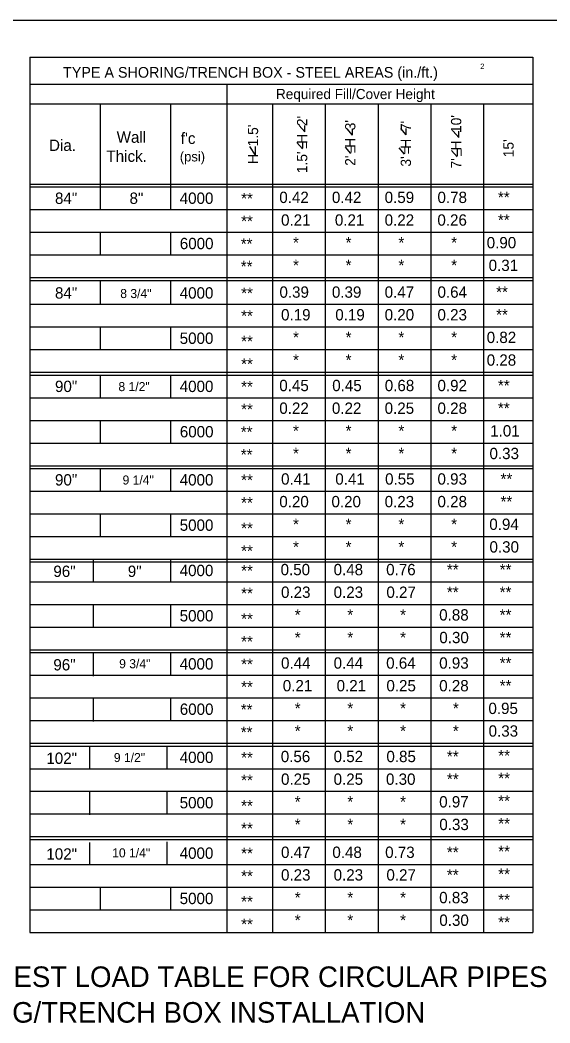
# Model space of a CAD drawing. Extents: x -22562 to -18409, y 3991 to 7171.
# Drawn here: x -20023 to -19874.5, y 4289.5 to 4570.4 of the extents above; entities that cross this region are included whole.
import ezdxf

# ---------------------------------------------------------------- set-up
doc = ezdxf.new("R2010")
doc.units = 0
for name, color, linetype in [('1', 7, 'Continuous'), ('2', 7, 'Continuous'), ('3', 7, 'Continuous'), ('4', 7, 'Continuous')]:
    doc.layers.add(name, color=color, linetype=linetype)

msp = doc.modelspace()

# ---------------------------------------------------------------- linework, layer by layer
at = {"layer": '1'}
for p, q in [((-19943.19, 4539.1), (-19944.75, 4540.87)), ((-19943.19, 4539.1), (-19943.19, 4540.85)), ((-19929.81, 4538.15), (-19931.38, 4539.92)), ((-19929.81, 4538.15), (-19929.81, 4539.91)), ((-19914.78, 4538.21), (-19916.35, 4539.98)), ((-19914.78, 4538.21), (-19914.78, 4539.97)), ((-19900.07, 4537.46), (-19901.63, 4539.23)), ((-19900.07, 4537.46), (-19900.07, 4539.22)), ((-19957.05, 4532.53), (-19958.62, 4534.96)), ((-19957.05, 4532.53), (-19957.05, 4534.94)), ((-19943.84, 4534.29), (-19945.41, 4536.06)), ((-19930.27, 4533.02), (-19931.83, 4534.78)), ((-19915.24, 4532.8), (-19916.8, 4534.57)), ((-19900.52, 4532.1), (-19902.09, 4533.87))]:
    msp.add_line(p, q, dxfattribs=at)
at = {"layer": '2'}
for p, q in [((-20344.85, 4570.37), (-19558.85, 4570.37)), ((-20020.26, 4560.02), (-20020.26, 4314.82)), ((-20020.26, 4560.02), (-19879.33, 4560.02)), ((-19879.33, 4560.02), (-19879.33, 4317.78)), ((-19879.33, 4560.02), (-19879.33, 4314.82)), ((-20020.26, 4552.45), (-19879.33, 4552.45)), ((-19965.08, 4552.45), (-19965.08, 4314.82)), ((-20020.26, 4546.94), (-19879.33, 4546.94)), ((-20000.55, 4546.94), (-20000.55, 4520.25)), ((-19980.84, 4546.94), (-19980.84, 4520.25)), ((-19952.26, 4546.94), (-19952.26, 4314.82)), ((-19937.48, 4546.94), (-19937.48, 4314.82)), ((-19922.69, 4546.94), (-19922.69, 4314.82)), ((-19907.91, 4546.94), (-19907.91, 4314.82)), ((-19893.12, 4546.94), (-19893.12, 4314.82)), ((-20020.26, 4524.36), (-19879.33, 4524.36)), ((-20020.26, 4523.67), (-19879.33, 4523.67)), ((-20000.55, 4523.64), (-20000.55, 4517.29)), ((-19980.84, 4523.64), (-19980.84, 4517.29)), ((-20020.26, 4517.29), (-19879.33, 4517.29)), ((-20020.26, 4510.95), (-19879.33, 4510.95)), ((-20000.55, 4510.95), (-20000.55, 4504.6)), ((-19980.84, 4510.95), (-19980.84, 4504.6)), ((-20020.26, 4504.6), (-19879.33, 4504.6)), ((-20020.26, 4498.25), (-19879.33, 4498.25)), ((-20020.26, 4498.25), (-19879.33, 4498.25)), ((-20020.15, 4497.43), (-19879.22, 4497.43)), ((-20000.55, 4497.11), (-20000.55, 4490.76)), ((-19980.84, 4497.11), (-19980.84, 4490.76)), ((-20020.26, 4490.76), (-19879.33, 4490.76)), ((-20020.26, 4484.42), (-19879.33, 4484.42)), ((-20000.55, 4484.42), (-20000.55, 4478.07)), ((-19980.84, 4484.42), (-19980.84, 4478.07)), ((-20020.26, 4478.07), (-19879.33, 4478.07)), ((-20020.26, 4471.73), (-19879.33, 4471.73)), ((-20020.26, 4471.73), (-19879.33, 4471.73)), ((-20020.26, 4470.93), (-19879.33, 4470.93)), ((-20000.55, 4470.93), (-20000.55, 4464.59)), ((-19980.84, 4470.93), (-19980.84, 4464.59)), ((-20020.26, 4464.59), (-19879.33, 4464.59)), ((-20020.26, 4458.25), (-19879.33, 4458.25)), ((-20000.55, 4458.25), (-20000.55, 4451.9)), ((-19980.84, 4458.25), (-19980.84, 4451.9)), ((-20020.26, 4451.9), (-19879.33, 4451.9)), ((-20020.26, 4445.55), (-19879.33, 4445.55)), ((-20020.26, 4445.55), (-19879.33, 4445.55)), ((-20020.26, 4444.76), (-19879.33, 4444.76)), ((-20000.55, 4444.76), (-20000.55, 4438.41)), ((-19980.84, 4444.76), (-19980.84, 4438.41)), ((-20020.26, 4438.41), (-19879.33, 4438.41)), ((-20020.26, 4432.07), (-19879.33, 4432.07)), ((-20000.55, 4432.07), (-20000.55, 4425.72)), ((-19980.84, 4432.07), (-19980.84, 4425.72)), ((-20020.26, 4425.72), (-19879.33, 4425.72)), ((-20020.26, 4419.38), (-19879.33, 4419.38)), ((-20020.26, 4419.38), (-19879.33, 4419.38)), ((-20002.5, 4419.13), (-20002.5, 4412.79)), ((-20002.5, 4419.13), (-20002.5, 4412.79)), ((-19980.84, 4419.38), (-19980.84, 4413.03)), ((-19980.84, 4419.38), (-19980.84, 4413.03)), ((-20020.26, 4418.59), (-19879.33, 4418.59)), ((-20020.26, 4413.03), (-19879.33, 4413.03)), ((-20020.26, 4406.69), (-19879.33, 4406.69)), ((-20002.5, 4406.44), (-20002.5, 4400.1)), ((-19980.84, 4406.69), (-19980.84, 4400.34)), ((-20020.26, 4400.34), (-19879.33, 4400.34)), ((-20020.26, 4394), (-19879.33, 4394)), ((-20020.26, 4394), (-19879.33, 4394)), ((-20020.26, 4393.2), (-19879.33, 4393.2)), ((-20002.5, 4392.96), (-20002.5, 4386.62)), ((-19980.84, 4393.2), (-19980.84, 4386.86)), ((-20020.26, 4386.86), (-19879.33, 4386.86)), ((-20020.26, 4380.51), (-19879.33, 4380.51)), ((-20002.5, 4380.27), (-20002.5, 4373.92)), ((-19980.84, 4380.51), (-19980.84, 4374.16)), ((-20020.26, 4374.16), (-19879.33, 4374.16)), ((-20020.26, 4367.82), (-19879.33, 4367.82)), ((-20020.26, 4367.82), (-19879.33, 4367.82)), ((-20020.26, 4367.03), (-19879.33, 4367.03)), ((-20003.47, 4366.78), (-20003.47, 4360.44)), ((-19981.81, 4367.03), (-19981.81, 4360.68)), ((-20020.26, 4360.68), (-19879.33, 4360.68)), ((-20020.26, 4354.34), (-19879.33, 4354.34)), ((-20003.47, 4354.09), (-20003.47, 4347.74)), ((-19981.81, 4354.34), (-19981.81, 4347.99)), ((-20020.26, 4347.99), (-19879.33, 4347.99)), ((-20020.26, 4341.65), (-19879.33, 4341.65)), ((-20020.26, 4341.65), (-19879.33, 4341.65)), ((-20020.26, 4340.83), (-19879.33, 4340.83)), ((-19981.81, 4340.2), (-19981.81, 4333.86)), ((-20003.47, 4339.96), (-20003.47, 4333.61)), ((-20020.26, 4333.86), (-19879.33, 4333.86)), ((-20020.26, 4327.51), (-19879.33, 4327.51)), ((-20000.55, 4327.51), (-20000.55, 4321.16)), ((-19980.84, 4327.51), (-19980.84, 4321.16)), ((-20020.26, 4321.16), (-19879.33, 4321.16)), ((-20020.26, 4314.82), (-19879.33, 4314.82))]:
    msp.add_line(p, q, dxfattribs=at)

# ---------------------------------------------------------------- texts
at = {"layer": '1'}
for s, height, p in [("f'c", 3.172, (-19977.93, 4535.67)), ('Thick.', 3.172, (-19998.75, 4530.65)), ('(psi)', 2.719, (-19978.21, 4530.77)), ('**', 3.173, (-19889.11, 4519.12)), ('**', 3.173, (-19889.11, 4512.77)), ('8 3/4"', 2.538, (-19994.89, 4492.5)), ('**', 3.173, (-19889.11, 4466.42)), ('8 1/2"', 2.538, (-19995.4, 4466.43)), ('**', 3.173, (-19889.11, 4460.07)), ('9 1/4"', 2.538, (-19994.25, 4440.27)), ('**', 3.173, (-19888.38, 4440.24)), ('**', 3.173, (-19888.38, 4433.9)), ('**', 3.173, (-19903.4, 4414.86)), ('**', 3.173, (-19888.62, 4414.86)), ('**', 3.173, (-19903.4, 4408.52)), ('**', 3.173, (-19888.62, 4408.52)), ('**', 3.173, (-19888.62, 4402.17)), ('**', 3.173, (-19888.62, 4395.83)), ('9 3/4"', 2.538, (-19995.2, 4388.81)), ('**', 3.173, (-19888.62, 4388.69)), ('**', 3.173, (-19888.62, 4382.34)), ('**', 3.173, (-19903.4, 4362.51)), ('9 1/2"', 2.538, (-19996.69, 4362.53)), ('**', 3.173, (-19903.4, 4356.16)), ('10 1/4"', 2.538, (-19997.15, 4335.83)), ('**', 3.173, (-19903.4, 4335.68)), ('**', 3.173, (-19903.4, 4329.34)), ('DESIGN TABLES AND PROOF TEST LOAD TABLE FOR CIRCULAR PIPES', 5.7669, (-20140.9, 4299.52)), ('- TYPE A SHORING/TRENCH BOX INSTALLATION', 5.7669, (-20089.43, 4289.54))]:
    msp.add_text(s, height=height, dxfattribs=at).set_placement(p)
for s, height, p in [("15'", 2.883, (-19884.7, 4531.94)), ('=', 2.88, (-19941.9, 4534.26)), ('=', 2.88, (-19928.32, 4532.99)), ('=', 2.88, (-19913.29, 4532.77)), ('=', 2.88, (-19898.58, 4532.07))]:
    msp.add_text(s, height=height, rotation=90, dxfattribs=at).set_placement(p)
at = {"layer": '2'}
for s, height, p in [('TYPE A SHORING/TRENCH BOX - STEEL AREAS (in./ft.)', 3, (-20010.91, 4554.22)), ('2', 1.5, (-19894.05, 4556.66)), ('Required Fill/Cover Height', 2.8357, (-19951.26, 4548.23)), ('Dia.', 3.172, (-20014.84, 4533.71)), ('Wall', 3.172, (-19995.89, 4535.99))]:
    msp.add_text(s, height=height, dxfattribs=at).set_placement(p)
at = {"layer": '3'}
for s, height, p in [('**', 3.173, (-19961.04, 4518.8)), ('0.42', 3.173, (-19950.34, 4519.12)), ('0.42', 3.172, (-19935.61, 4519.12)), ('0.59', 3.172, (-19920.83, 4519.12)), ('0.78', 3.173, (-19906.04, 4519.12)), ('**', 3.173, (-19961.04, 4512.45)), ('0.21', 3.173, (-19949.85, 4512.77)), ('0.21', 3.172, (-19934.78, 4512.77)), ('0.22', 3.172, (-19920.83, 4512.77)), ('0.26', 3.173, (-19906.06, 4512.77)), ('**', 3.173, (-19961.13, 4506.1)), ('*', 3.17, (-19946.5, 4506.43)), ('*', 3.17, (-19931.77, 4506.43)), ('*', 3.17, (-19916.98, 4506.43)), ('*', 3.17, (-19902.2, 4506.43)), ('0.90', 3.173, (-19892.25, 4506.43)), ('**', 3.173, (-19961.13, 4499.76)), ('*', 3.17, (-19946.5, 4500.08)), ('*', 3.17, (-19931.77, 4500.08)), ('*', 3.17, (-19916.98, 4500.08)), ('*', 3.17, (-19902.2, 4500.08)), ('0.31', 3.173, (-19891.71, 4500.08)), ('**', 3.173, (-19961.04, 4492.27)), ('0.39', 3.172, (-19950.3, 4492.59)), ('0.39', 3.172, (-19935.61, 4492.59)), ('0.47', 3.172, (-19920.83, 4492.59)), ('0.64', 3.173, (-19906.03, 4492.59)), ('**', 3.173, (-19889.62, 4492.59)), ('**', 3.173, (-19961.04, 4485.92)), ('0.19', 3.173, (-19949.85, 4486.24)), ('0.19', 3.172, (-19934.66, 4486.24)), ('0.20', 3.172, (-19920.83, 4486.24)), ('0.23', 3.173, (-19906.04, 4486.24)), ('**', 3.173, (-19889.62, 4486.24)), ('**', 3.173, (-19961.04, 4478.78)), ('*', 3.17, (-19946.5, 4479.9)), ('*', 3.17, (-19931.77, 4479.9)), ('*', 3.17, (-19916.98, 4479.9)), ('*', 3.17, (-19902.2, 4479.9)), ('0.82', 3.173, (-19892.25, 4479.9)), ('**', 3.173, (-19961.04, 4472.43)), ('*', 3.17, (-19946.5, 4473.55)), ('*', 3.17, (-19931.77, 4473.55)), ('*', 3.17, (-19916.98, 4473.55)), ('*', 3.17, (-19902.2, 4473.55)), ('0.28', 3.173, (-19892.25, 4473.55)), ('**', 3.173, (-19961.04, 4466.09)), ('0.45', 3.173, (-19950.34, 4466.42)), ('0.45', 3.172, (-19935.52, 4466.42)), ('0.68', 3.172, (-19920.8, 4466.42)), ('0.92', 3.173, (-19906.04, 4466.42)), ('**', 3.173, (-19961.04, 4459.75)), ('0.22', 3.173, (-19950.34, 4460.07)), ('0.22', 3.172, (-19935.61, 4460.07)), ('0.25', 3.172, (-19920.83, 4460.07)), ('0.28', 3.173, (-19906.04, 4460.07)), ('**', 3.173, (-19961.13, 4453.4)), ('*', 3.17, (-19946.5, 4453.72)), ('*', 3.17, (-19931.77, 4453.72)), ('*', 3.17, (-19916.98, 4453.72)), ('*', 3.17, (-19902.2, 4453.72)), ('1.01', 3.173, (-19891.27, 4453.72)), ('**', 3.173, (-19961.13, 4447.06)), ('*', 3.17, (-19946.5, 4447.38)), ('*', 3.17, (-19931.77, 4447.38)), ('*', 3.17, (-19916.98, 4447.38)), ('*', 3.17, (-19902.2, 4447.38)), ('0.33', 3.173, (-19891.47, 4447.38)), ('**', 3.173, (-19961.04, 4439.92)), ('0.41', 3.173, (-19949.85, 4440.24)), ('0.41', 3.172, (-19934.66, 4440.24)), ('0.55', 3.172, (-19920.71, 4440.24)), ('0.93', 3.173, (-19906.04, 4440.24)), ('**', 3.173, (-19961.04, 4433.57)), ('0.20', 3.173, (-19950.34, 4433.9)), ('0.20', 3.172, (-19935.73, 4433.9)), ('0.23', 3.172, (-19920.83, 4433.9)), ('0.28', 3.173, (-19906.04, 4433.9)), ('*', 3.17, (-19946.5, 4427.55)), ('*', 3.17, (-19931.77, 4427.55)), ('*', 3.17, (-19916.98, 4427.55)), ('*', 3.17, (-19902.2, 4427.55)), ('0.94', 3.173, (-19891.52, 4427.55)), ('**', 3.173, (-19961.04, 4426.43)), ('*', 3.17, (-19946.5, 4421.21)), ('*', 3.17, (-19931.77, 4421.21)), ('*', 3.17, (-19916.98, 4421.21)), ('*', 3.17, (-19902.2, 4421.21)), ('0.30', 3.173, (-19891.47, 4421.21)), ('**', 3.173, (-19961.04, 4420.08)), ('**', 3.173, (-19961.04, 4414.54)), ('0.50', 3.172, (-19949.98, 4414.86)), ('0.48', 3.172, (-19935.13, 4414.86)), ('0.76', 3.172, (-19920.41, 4414.86)), ('**', 3.173, (-19961.04, 4408.19)), ('0.23', 3.173, (-19949.86, 4408.52)), ('0.23', 3.172, (-19935.13, 4408.52)), ('0.27', 3.172, (-19920.34, 4408.52)), ('*', 3.17, (-19946.02, 4402.17)), ('*', 3.17, (-19931.29, 4402.17)), ('*', 3.17, (-19916.51, 4402.17)), ('0.88', 3.173, (-19905.56, 4402.17)), ('**', 3.173, (-19961.04, 4401.05)), ('*', 3.17, (-19946.02, 4395.83)), ('*', 3.17, (-19931.29, 4395.83)), ('*', 3.17, (-19916.51, 4395.83)), ('0.30', 3.173, (-19905.52, 4395.83)), ('**', 3.173, (-19961.04, 4394.7)), ('**', 3.173, (-19961.04, 4388.36)), ('0.44', 3.173, (-19949.86, 4388.69)), ('0.44', 3.172, (-19935.13, 4388.69)), ('0.64', 3.172, (-19920.41, 4388.69)), ('0.93', 3.173, (-19905.56, 4388.69)), ('**', 3.173, (-19961.04, 4382.02)), ('0.21', 3.173, (-19949.37, 4382.34)), ('0.21', 3.172, (-19934.29, 4382.34)), ('0.25', 3.172, (-19920.34, 4382.34)), ('0.28', 3.173, (-19905.56, 4382.34)), ('**', 3.173, (-19961.13, 4375.67)), ('*', 3.17, (-19946.02, 4375.99)), ('*', 3.17, (-19931.29, 4375.99)), ('*', 3.17, (-19916.51, 4375.99)), ('*', 3.17, (-19901.72, 4375.99)), ('0.95', 3.173, (-19891.77, 4375.99)), ('**', 3.173, (-19961.13, 4369.32)), ('*', 3.17, (-19946.02, 4369.65)), ('*', 3.17, (-19931.29, 4369.65)), ('*', 3.17, (-19916.51, 4369.65)), ('*', 3.17, (-19901.72, 4369.65)), ('0.33', 3.173, (-19891.72, 4369.65)), ('**', 3.173, (-19961.04, 4362.18)), ('0.56', 3.172, (-19949.93, 4362.51)), ('0.52', 3.172, (-19935.13, 4362.51)), ('0.85', 3.172, (-19920.34, 4362.51)), ('**', 3.173, (-19889.03, 4362.74)), ('**', 3.173, (-19961.04, 4355.84)), ('0.25', 3.173, (-19949.86, 4356.16)), ('0.25', 3.172, (-19935.13, 4356.16)), ('0.30', 3.172, (-19920.46, 4356.16)), ('**', 3.173, (-19889.03, 4356.39)), ('**', 3.173, (-19961.04, 4348.7)), ('*', 3.17, (-19946.02, 4349.82)), ('*', 3.17, (-19931.29, 4349.82)), ('*', 3.17, (-19916.51, 4349.82)), ('0.97', 3.173, (-19905.56, 4349.82)), ('**', 3.173, (-19889.03, 4350.05)), ('*', 3.17, (-19946.02, 4343.47)), ('*', 3.17, (-19931.29, 4343.47)), ('*', 3.17, (-19916.51, 4343.47)), ('0.33', 3.173, (-19905.52, 4343.47)), ('**', 3.173, (-19889.03, 4343.7)), ('**', 3.173, (-19961.04, 4342.35)), ('**', 3.173, (-19961.04, 4335.36)), ('0.47', 3.172, (-19949.86, 4335.68)), ('0.48', 3.172, (-19935.48, 4335.68)), ('0.73', 3.172, (-19920.69, 4335.68)), ('**', 3.173, (-19889.03, 4335.91)), ('**', 3.173, (-19961.04, 4329.01)), ('0.23', 3.173, (-19949.86, 4329.34)), ('0.23', 3.172, (-19935.13, 4329.34)), ('0.27', 3.172, (-19920.34, 4329.34)), ('**', 3.173, (-19889.03, 4329.56)), ('*', 3.17, (-19946.02, 4322.99)), ('*', 3.17, (-19931.29, 4322.99)), ('*', 3.17, (-19916.51, 4322.99)), ('0.83', 3.173, (-19905.56, 4322.99)), ('**', 3.173, (-19961.04, 4321.87)), ('**', 3.173, (-19889.03, 4322.42)), ('**', 3.173, (-19961.04, 4315.53)), ('*', 3.17, (-19946.02, 4316.65)), ('*', 3.17, (-19931.29, 4316.65)), ('*', 3.17, (-19916.51, 4316.65)), ('0.30', 3.173, (-19905.52, 4316.65)), ('**', 3.173, (-19889.03, 4316.08))]:
    msp.add_text(s, height=height, dxfattribs=at).set_placement(p)
at = {"layer": '4'}
for s, height, p in [("1.5'  H  2'", 2.8834, (-19942.51, 4527.48)), ("7'  H  10'", 2.883, (-19899.38, 4528.79)), ("H  1.5'", 2.883, (-19956.27, 4530.06)), ("2'  H  3'", 2.883, (-19929.03, 4529.54)), ("3'  H  7'", 2.883, (-19913.45, 4529.32))]:
    msp.add_text(s, height=height, rotation=90, dxfattribs=at).set_placement(p)
for s, height, p in [('84"', 3.173, (-20013.17, 4518.88)), ('8"', 3.172, (-19992.29, 4518.88)), ('4000', 3.173, (-19978.24, 4518.88)), ('6000', 3.173, (-19978.21, 4506.19)), ('84"', 3.173, (-20013.17, 4492.35)), ('4000', 3.173, (-19978.24, 4492.35)), ('5000', 3.173, (-19978.24, 4479.66)), ('90"', 3.173, (-20013.17, 4466.18)), ('4000', 3.173, (-19978.24, 4466.18)), ('6000', 3.173, (-19978.21, 4453.48)), ('90"', 3.173, (-20013.17, 4440)), ('4000', 3.173, (-19978.24, 4440)), ('5000', 3.173, (-19978.24, 4427.31)), ('96"', 3.173, (-20013.63, 4414.38)), ('9"', 3.172, (-19992.78, 4414.38)), ('4000', 3.173, (-19978.25, 4414.62)), ('5000', 3.173, (-19978.25, 4401.93)), ('96"', 3.173, (-20013.63, 4388.2)), ('4000', 3.173, (-19978.25, 4388.44)), ('6000', 3.173, (-19978.22, 4375.75)), ('4000', 3.173, (-19978.25, 4362.27)), ('102"', 3.173, (-20015.59, 4362.02)), ('5000', 3.173, (-19978.25, 4349.57)), ('102"', 3.173, (-20015.59, 4335.2)), ('4000', 3.173, (-19978.25, 4335.44)), ('5000', 3.173, (-19978.25, 4322.75))]:
    msp.add_text(s, height=height, dxfattribs=at).set_placement(p)

doc.saveas('drawing.dxf')
